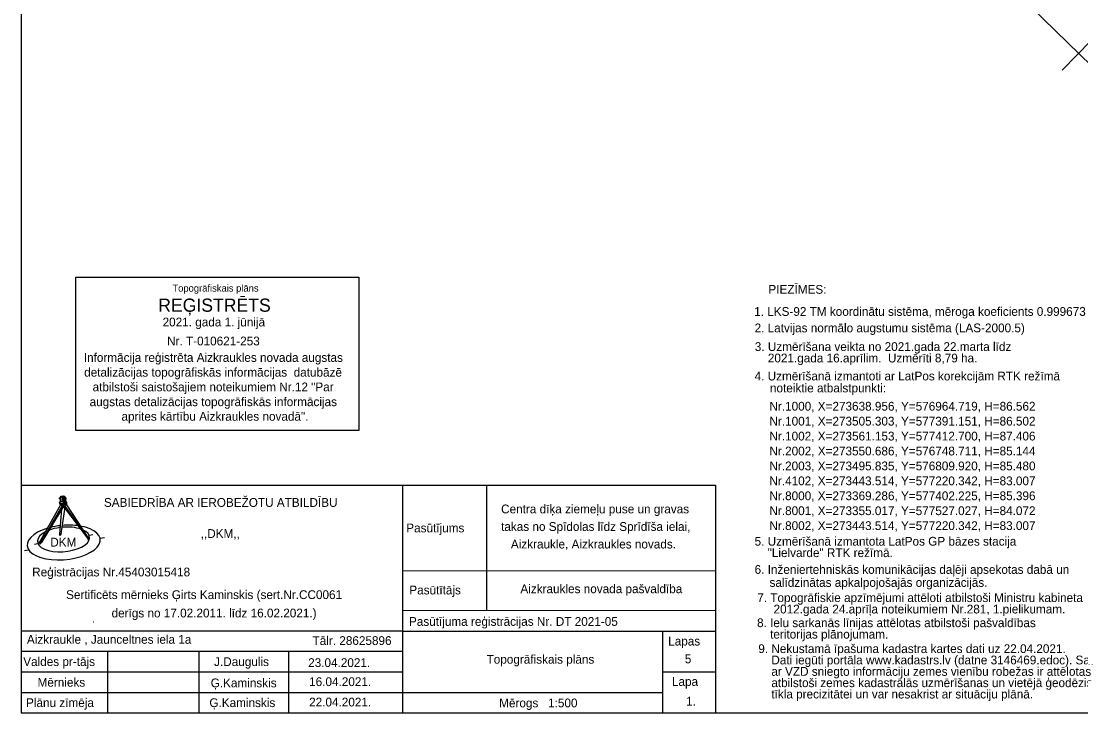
# Model space of a CAD drawing. Extents: x 576692 to 577659, y 273254 to 273799.
# Drawn here: x 576691.6 to 576812.3, y 273404.1 to 273482.9 of the extents above; entities that cross this region are included whole.
import ezdxf

# ---------------------------------------------------------------- set-up
doc = ezdxf.new("R2010")
doc.units = 0
for name, color, linetype in [('CELI_TAKA_####_####_#', 7, 'Continuous'), ('GAZE_VADP_VSP1_TKST_#', 7, 'Continuous'), ('GEOD_SITP_####_TKST_#', 7, 'Continuous'), ('RAMI_UZMR_####_####_#', 7, 'Continuous')]:
    doc.layers.add(name, color=color, linetype=linetype)

msp = doc.modelspace()

# ---------------------------------------------------------------- linework, layer by layer
at = {"layer": 'CELI_TAKA_####_####_#'}
msp.add_lwpolyline([(577046.93, 273445.04), (577014.81, 273425.22), (577003.88, 273430.99), (576984.14, 273436.67), (576957.34, 273444.29), (576939.48, 273446.8), (576902.07, 273445.78), (576895.4, 273442.83), (576880.9, 273442.09), (576847.67, 273445.31), (576837.01, 273452.43), (576828.66, 273463.09), (576806.62, 273484.51), (576830.98, 273509.53), (576825.21, 273515.66), (576822.78, 273520.14), (576835.57, 273532.41), (576845.62, 273554.03), (576851.92, 273575.61), (576848.45, 273595.28), (576850.41, 273611.97)], dxfattribs=at)
at = {"layer": 'GAZE_VADP_VSP1_TKST_#'}
msp.add_lwpolyline([(576810.15, 273477.32), (576815.09, 273482.36), (576839.24, 273455.72)], dxfattribs=at)
at = {"layer": 'GEOD_SITP_####_TKST_#'}
msp.add_spline([(576699.82, 273414.51), (576699.85, 273414.49), (576699.84, 273414.48), (576699.82, 273414.51)], degree=3, dxfattribs=at)
at = {"layer": 'RAMI_UZMR_####_####_#'}
for p, q in [((576691.61, 273430.05), (576691.61, 273404.14)), ((576691.61, 273430.05), (576770.68, 273430.05)), ((576735.04, 273430.05), (576735.04, 273404.14)), ((576744.6, 273430.05), (576744.6, 273415.75)), ((576770.68, 273430.05), (576770.68, 273404.14)), ((576696.12, 273428.73), (576696.13, 273428.82)), ((576696.13, 273428.82), (576696.44, 273428.83)), ((576696.13, 273428.82), (576696.33, 273428.8)), ((576696.33, 273428.8), (576696.54, 273428.82)), ((576696.33, 273428.8), (576696.34, 273428.71)), ((576696.44, 273428.83), (576696.54, 273428.82)), ((576696.54, 273428.82), (576696.56, 273428.73)), ((576693.75, 273423.62), (576696.09, 273427.8)), ((576693.91, 273423.6), (576696.35, 273427.77)), ((576693.96, 273423.59), (576696.46, 273427.77)), ((576695.95, 273428.09), (576696.07, 273428.24)), ((576695.95, 273428.09), (576696.45, 273427.98)), ((576695.97, 273428), (576695.98, 273427.97)), ((576696, 273428), (576695.98, 273428.08)), ((576696.04, 273428.5), (576696, 273428.5)), ((576696.06, 273428.61), (576696.01, 273428.61)), ((576696.07, 273428.67), (576696.03, 273428.45)), ((576696.03, 273428.45), (576696.08, 273428.38)), ((576696.05, 273427.88), (576696.05, 273427.83)), ((576696.12, 273428.73), (576696.07, 273428.67)), ((576696.07, 273428.24), (576696.08, 273428.38)), ((576696.07, 273428.24), (576696.36, 273428.2)), ((576696.08, 273428.38), (576696.35, 273428.35)), ((576696.12, 273428.73), (576696.34, 273428.71)), ((576696.58, 273427.57), (576696.14, 273424.5)), ((576696.28, 273428.64), (576696.27, 273428.44)), ((576696.27, 273428.44), (576696.35, 273428.35)), ((576696.34, 273428.71), (576696.28, 273428.64)), ((576696.35, 273428.35), (576696.36, 273428.2)), ((576696.35, 273427.92), (576696.35, 273427.89)), ((576696.68, 273428.24), (576696.36, 273428.2)), ((576696.45, 273427.98), (576696.36, 273428.2)), ((576696.42, 273428.69), (576696.52, 273428.7)), ((576696.42, 273428.69), (576696.42, 273428.3)), ((576696.65, 273428.64), (576696.42, 273428.64)), ((576696.64, 273428.42), (576696.42, 273428.43)), ((576696.42, 273428.33), (576696.61, 273428.32)), ((576696.61, 273428.32), (576696.42, 273428.3)), ((576696.43, 273427.92), (576696.44, 273427.98)), ((576696.43, 273427.82), (576696.43, 273427.88)), ((576696.45, 273427.98), (576696.82, 273428.1)), ((576696.45, 273427.77), (576699.18, 273424.03)), ((576696.51, 273427.9), (576696.5, 273427.92)), ((576696.52, 273428.7), (576696.54, 273428.64)), ((576696.52, 273427.77), (576699.2, 273424.03)), ((576696.56, 273428.73), (576696.61, 273428.69)), ((576696.59, 273428.42), (576696.61, 273428.32)), ((576696.61, 273428.69), (576696.62, 273428.64)), ((576696.64, 273428.4), (576696.65, 273428.42)), ((576696.64, 273428.4), (576696.68, 273428.24)), ((576696.82, 273428.1), (576696.68, 273428.24)), ((576696.78, 273427.89), (576696.78, 273427.84)), ((576696.79, 273428.02), (576696.8, 273428.09)), ((576696.79, 273427.92), (576696.79, 273427.98)), ((576696.82, 273427.99), (576696.82, 273428.02)), ((576696.19, 273427.37), (576695.98, 273424.49)), ((576695.93, 273424.48), (576696.17, 273424.51)), ((576695.93, 273424.48), (576695.98, 273424.45)), ((576695.98, 273424.45), (576695.98, 273424.39)), ((576695.98, 273424.39), (576696.01, 273424.38)), ((576696.01, 273424.38), (576696.04, 273424.31)), ((576696.04, 273424.31), (576696.07, 273424.38)), ((576696.07, 273424.38), (576696.11, 273424.39)), ((576696.11, 273424.39), (576696.13, 273424.46)), ((576696.17, 273424.51), (576696.13, 273424.46)), ((576699.17, 273424.11), (576699.25, 273424.11)), ((576699.18, 273424.03), (576699.18, 273424.01)), ((576699.18, 273424.01), (576699.3, 273424.02)), ((576699.3, 273424.02), (576699.18, 273423.98)), ((576699.18, 273423.98), (576699.18, 273424.01)), ((576699.18, 273423.98), (576699.2, 273423.86)), ((576699.2, 273423.86), (576699.22, 273423.94)), ((576699.22, 273423.94), (576699.26, 273424)), ((576699.25, 273424.11), (576699.3, 273424.02)), ((576699.35, 273424.37), (576699.75, 273424.44)), ((576700.57, 273424.02), (576701.08, 273424.11)), ((576693.12, 273423.35), (576693.5, 273423.42)), ((576693.73, 273423.62), (576693.6, 273423.58)), ((576693.6, 273423.58), (576693.89, 273423.55)), ((576693.7, 273423.57), (576693.68, 273423.48)), ((576693.68, 273423.48), (576693.73, 273423.45)), ((576693.73, 273423.62), (576693.98, 273423.59)), ((576693.73, 273423.45), (576693.73, 273423.34)), ((576693.73, 273423.34), (576693.82, 273423.45)), ((576693.73, 273423.34), (576693.79, 273423.44)), ((576693.79, 273423.44), (576693.86, 273423.46)), ((576693.86, 273423.46), (576693.88, 273423.55)), ((576693.86, 273423.46), (576693.92, 273423.55)), ((576693.89, 273423.55), (576693.98, 273423.59)), ((576693.89, 273423.55), (576693.94, 273423.55)), ((576693.94, 273423.55), (576693.98, 273423.59)), ((576692, 273422.62), (576692.45, 273422.7)), ((576770.66, 273420.31), (576735.04, 273420.28)), ((576770.67, 273415.77), (576735.04, 273415.74)), ((576735.04, 273413.45), (576691.61, 273413.45)), ((576735.04, 273413.45), (576770.68, 273413.45)), ((576764.65, 273413.45), (576764.65, 273404.14)), ((576735.04, 273411.11), (576691.61, 273411.11)), ((576701.46, 273404.14), (576701.46, 273411.11)), ((576711.88, 273404.14), (576711.88, 273411.11)), ((576722.08, 273404.14), (576722.08, 273411.11)), ((576735.04, 273408.76), (576691.61, 273408.76)), ((576764.65, 273408.8), (576770.68, 273408.8)), ((576764.65, 273406.42), (576691.61, 273406.42))]:
    msp.add_line(p, q, dxfattribs=at)
for points in [[(576691.61, 273404.14), (576978.22, 273404.14), (576978.22, 273601.35), (576691.61, 273601.35)], [(576697.83, 273453.75), (576730.05, 273453.75), (576730.05, 273436.3), (576697.83, 273436.3)], [(576696.35, 273427.77), (576696.52, 273427.77), (576693.96, 273423.59), (576693.91, 273423.6)], [(576696.01, 273428.61), (576696.03, 273428.61), (576696.03, 273428.61), (576696.02, 273428.6), (576696.01, 273428.58), (576696.01, 273428.57), (576696.01, 273428.55), (576696.01, 273428.53), (576696.02, 273428.51), (576696.02, 273428.5), (576696.03, 273428.5), (576696.03, 273428.5), (576696, 273428.5), (576696, 273428.5), (576696, 273428.5), (576695.99, 273428.51), (576695.98, 273428.52), (576695.98, 273428.53), (576695.98, 273428.55), (576695.98, 273428.56), (576695.98, 273428.58), (576695.99, 273428.6), (576695.99, 273428.6), (576696, 273428.61), (576696, 273428.61)], [(576696.12, 273427.97), (576696.17, 273427.97), (576696.38, 273427.93), (576696.37, 273427.93), (576696.36, 273427.92), (576696.36, 273427.92), (576696.35, 273427.92), (576696.35, 273427.92), (576696.35, 273427.92), (576696.35, 273427.92), (576696.35, 273427.9), (576696.03, 273427.96), (576696.05, 273427.96), (576696.07, 273427.96), (576696.08, 273427.96), (576696.1, 273427.96), (576696.11, 273427.97), (576696.12, 273427.97)], [(576696.35, 273427.77), (576696.52, 273427.77), (576699.2, 273424.03), (576699.18, 273424.03)], [(576696.42, 273428.69), (576696.52, 273428.7), (576696.54, 273428.64), (576696.42, 273428.64)], [(576696.42, 273428.43), (576696.59, 273428.42), (576696.61, 273428.32), (576696.42, 273428.33)], [(576696.42, 273428.18), (576696.67, 273428.22), (576696.75, 273428.13), (576696.47, 273428.06)], [(576696.65, 273427.98), (576696.69, 273427.98), (576696.7, 273427.98), (576696.72, 273427.98), (576696.75, 273427.98), (576696.77, 273427.98), (576696.51, 273427.9), (576696.5, 273427.92), (576696.5, 273427.92), (576696.5, 273427.93), (576696.49, 273427.93), (576696.48, 273427.93), (576696.47, 273427.93)]]:
    msp.add_lwpolyline(points, close=True, dxfattribs=at)
for points in [[(576696, 273428), (576696.43, 273427.92), (576696.79, 273428.02)], [(576696.01, 273427.9), (576696.01, 273427.96)], [(576696.01, 273427.9), (576696.43, 273427.82), (576696.79, 273427.92)], [(576696.03, 273427.96), (576696.35, 273427.9)], [(576696.17, 273427.97), (576696.12, 273427.97)], [(576696.51, 273427.9), (576696.77, 273427.98)], [(576696.69, 273427.98), (576696.65, 273427.98)], [(576696.76, 273427.82), (576699.18, 273424.09), (576699.2, 273424.03), (576699.18, 273424.03)]]:
    msp.add_lwpolyline(points, dxfattribs=at)
for centre, major_axis, ratio, start_param, end_param in [((576696.05, 273428), (-0.0782, -0.0021), 0.186439, 5.374545, 8.213856), ((576696, 273428.55), (-0.0008, -0.0561), 0.444945, 3.144906, 6.2865), ((576696.05, 273427.97), (-0.0782, -0.0021), 0.186439, 0.000035, 3.10013), ((576696.03, 273428.55), (-0.0008, -0.0561), 0.444945, 3.144906, 6.2865), ((576696.41, 273427.88), (0.366, 0.004), 0.174186, 2.957147, 4.739617), ((576696.41, 273427.84), (0.366, 0.004), 0.174186, 3.142972, 6.284564), ((576696.43, 273427.92), (-0.0782, -0.0021), 0.186439, 5.365889, 10.307701), ((576696.43, 273427.9), (-0.0782, -0.0021), 0.186439, 6.217123, 9.469554), ((576696.41, 273427.88), (0.366, 0.004), 0.174186, 4.784291, 6.646084), ((576696.75, 273427.99), (-0.0782, -0.0021), 0.186439, 0.236493, 2.899976), ((576696.75, 273428.01), (-0.0782, -0.0021), 0.186439, 1.26103, 4.065683), ((576696.45, 273423.53), (4.16, 0.36), 0.466587, 1.987923, 7.345139), ((576696.43, 273423.88), (2.97, 0.26), 0.466587, 1.663188, 2.136213), ((576696.45, 273423.53), (4.16, 0.36), 0.466587, 1.626038, 1.902288), ((576696.43, 273423.88), (2.97, 0.26), 0.466587, 0.790526, 1.590014), ((576696.45, 273423.53), (4.16, 0.36), 0.466587, 1.107813, 1.569771), ((576696.43, 273423.88), (2.97, 0.26), 0.466587, 2.288119, 6.994459)]:
    msp.add_ellipse(centre, major_axis=major_axis, ratio=ratio, start_param=start_param, end_param=end_param, dxfattribs=at)
msp.add_ellipse((576696.64, 273428.53), major_axis=(-0.002, -0.112), ratio=0.44493, dxfattribs=at)

# ---------------------------------------------------------------- texts
for s, height, rotation, p in [('Topogrāfiskais plāns', 0.8, 359.9864, (576708.83, 273452.1)), ('PIEZĪMES:', 1, 359.9998, (576776.7, 273451.86)), ('REĢISTRĒTS', 1.5, 359.9864, (576707.21, 273449.81)), (' 1. LKS-92 TM koordinātu sistēma, mēroga koeficients 0.999673', 1, 359.9998, (576774.71, 273449.34)), ('2021. gada 1. jūnijā', 1, 359.9864, (576707.71, 273448.14)), ('2. Latvijas normālo augstumu sistēma (LAS-2000.5)', 1, 360, (576775.13, 273447.47)), ('Nr. T-010621-253', 1, 359.9864, (576708.22, 273445.98)), ('3. Uzmērīšana veikta no 2021.gada 22.marta līdz ', 1, 359.9998, (576775.15, 273445.34)), ('Informācija reģistrēta Aizkraukles novada augstas ', 1, 0, (576698.74, 273444.1)), ('    2021.gada 16.aprīlim.  Uzmērīti 8,79 ha.', 1, 359.9998, (576775.15, 273444.04)), ('detalizācijas topogrāfiskās informācijas  datubāzē ', 1, 0, (576698.78, 273442.42)), ('4. Uzmērīšanā izmantoti ar LatPos korekcijām RTK režīmā', 1, 359.9998, (576775.13, 273441.99)), ('atbilstoši saistošajiem noteikumiem Nr.12 "Par ', 1, 0, (576699.74, 273440.75)), ('noteiktie atbalstpunkti:', 1, 359.9998, (576776.88, 273440.63)), ('augstas detalizācijas topogrāfiskās informācijas ', 1, 0, (576699.4, 273439.06)), ('aprites kārtību Aizkraukles novadā".', 1, 0, (576703.03, 273437.4)), ('Nr.1000, X=273638.956, Y=576964.719, H=86.562', 1, 359.9998, (576776.82, 273438.55)), ('Nr.1001, X=273505.303, Y=577391.151, H=86.502', 1, 359.9998, (576776.82, 273436.85)), ('Nr.1002, X=273561.153, Y=577412.700, H=87.406', 1, 359.9998, (576776.82, 273435.15)), ('Nr.2002, X=273550.686, Y=576748.711, H=85.144', 1, 359.9998, (576776.82, 273433.45)), ('Nr.2003, X=273495.835, Y=576809.920, H=85.480', 1, 359.9998, (576776.82, 273431.75)), ('Nr.4102, X=273443.514, Y=577220.342, H=83.007', 1, 359.9998, (576776.82, 273430.05)), ('SABIEDRĪBA AR IEROBEŽOTU ATBILDĪBU', 1, 360, (576701.03, 273427.59)), ('Nr.8000, X=273369.286, Y=577402.225, H=85.396', 1, 359.9998, (576776.82, 273428.35)), ('Centra dīķa ziemeļu puse un gravas', 1, 359.9993, (576746.26, 273426.85)), ('Nr.8001, X=273355.017, Y=577527.027, H=84.072', 1, 359.9998, (576776.82, 273426.65)), ('Pasūtījums', 1, 359.9993, (576735.46, 273424.69)), ('takas no Spīdolas līdz Sprīdīša ielai, ', 1, 359.9993, (576746.26, 273424.85)), ('Nr.8002, X=273443.514, Y=577220.342, H=83.007', 1, 359.9998, (576776.82, 273424.95)), ('DKM', 1, 360, (576694.92, 273423.07)), (' ,,DKM,,', 1, 360, (576711.68, 273424.05)), ('5. Uzmērīšanā izmantota LatPos GP bāzes stacija ', 1, 359.9998, (576775.13, 273423.17)), ('   Aizkraukle, Aizkraukles novads.', 1, 359.9993, (576746.26, 273422.85)), ('    "Lielvarde" RTK režīmā.', 1, 359.9998, (576775.13, 273421.87)), ('Reģistrācijas Nr.45403015418', 1, 360, (576692.86, 273419.67)), ('6. Inženiertehniskās komunikācijas daļēji apsekotas dabā un ', 1, 359.9998, (576775.13, 273419.96)), ('    salīdzinātas apkalpojošajās organizācijās.', 1, 359.9998, (576775.34, 273418.48)), ('Sertificēts mērnieks Ģirts Kaminskis (sert.Nr.CC0061', 1, 360, (576696.72, 273417.09)), ('Pasūtītājs', 1, 359.9993, (576735.81, 273417.62)), ('Aizkraukles novada pašvaldība', 1, 359.9993, (576748.46, 273417.76)), ('7. Topogrāfiskie apzīmējumi attēloti atbilstoši Ministru kabineta', 1, 359.9998, (576775.43, 273416.75)), ('     2012.gada 24.aprīļa noteikumiem Nr.281, 1.pielikumam.', 1, 359.9998, (576775.43, 273415.45)), ('Pasūtījuma reģistrācijas Nr. DT 2021-05', 1, 359.9993, (576735.77, 273414.04)), ('8. Ielu sarkanās līnijas attēlotas atbilstoši pašvaldības', 1, 359.9998, (576775.41, 273413.89)), ('    teritorijas plānojumam.', 1, 359.9998, (576775.41, 273412.59)), ('Aizkraukle , Jaunceltnes iela 1a', 1, 360, (576692.26, 273412)), ('Tālr. 28625896', 1, 360, (576724.79, 273411.86)), ('Lapas', 1, 359.9993, (576765.29, 273411.8)), ('9. Nekustamā īpašuma kadastra kartes dati uz 22.04.2021. ', 1, 360, (576775.55, 273410.94)), ('Topogrāfiskais plāns', 1, 359.9993, (576744.61, 273409.73)), ('5', 1, 359.9993, (576767.18, 273409.78)), ('    Dati iegūti portāla www.kadastrs.lv (datne 3146469.edoc). Saskaņā', 1, 360, (576775.55, 273409.65)), ('Valdes pr-tājs', 1, 360, (576691.84, 273409.47)), ('J.Daugulis', 1, 360, (576713.58, 273409.46)), ('23.04.2021.', 1, 360, (576724.29, 273409.35)), ('    ar VZD sniegto informāciju zemes vienību robežas ir attēlotas ', 1, 360, (576775.55, 273408.35)), ('Mērnieks', 1, 360, (576693.47, 273407.11)), ('Ģ.Kaminskis', 1, 360, (576713.19, 273407.04)), ('16.04.2021.', 1, 360, (576724.4, 273407.18)), ('Lapa', 1, 359.9993, (576765.72, 273407.2)), ('    atbilstoši zemes kadastrālās uzmērīšanas un vietējā ģeodēziskā ', 1, 360, (576775.55, 273407.06)), ('Plānu zīmēja', 1, 360, (576692.16, 273404.79)), ('Ģ.Kaminskis', 1, 360, (576713.04, 273404.79)), ('22.04.2021.', 1, 360, (576724.4, 273404.86)), ('1.', 1, 359.9993, (576767.33, 273404.96)), ('    tīkla precizitātei un var nesakrist ar situāciju plānā.', 1, 360, (576775.55, 273405.77)), ('Mērogs   1:500', 1, 359.9993, (576746.04, 273404.76))]:
    msp.add_text(s, height=height, rotation=rotation, dxfattribs=at).set_placement(p)
msp.add_text(' derīgs no 17.02.2011. līdz 16.02.2021.)', height=1, dxfattribs=at).set_placement((576701.53, 273415))

doc.saveas('drawing.dxf')
